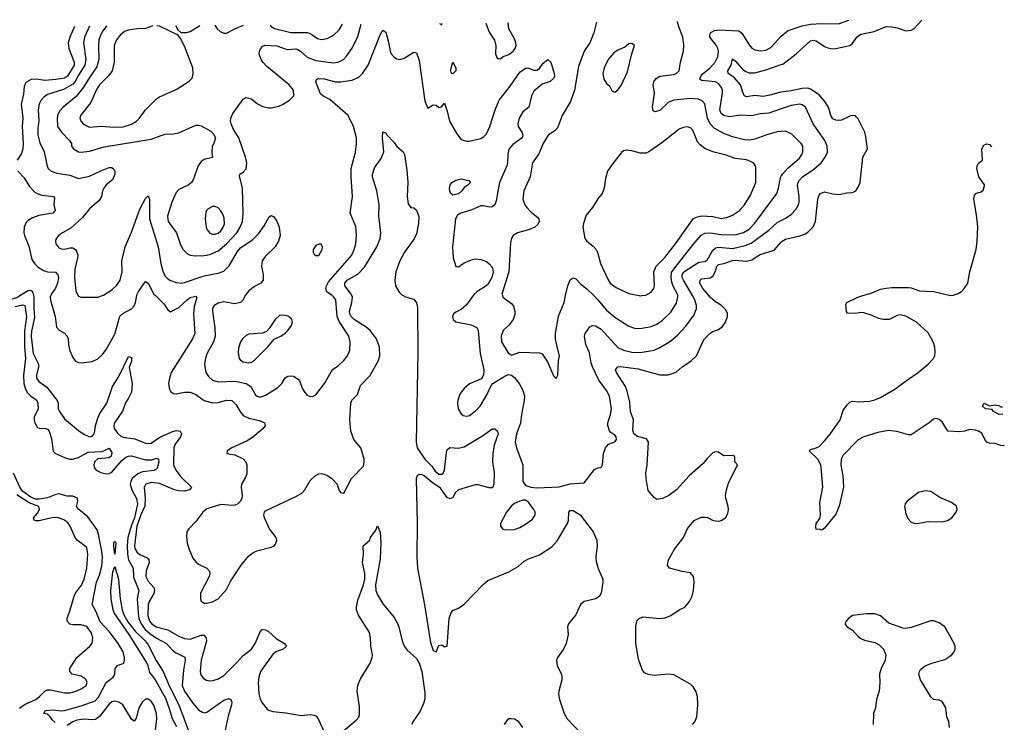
# Model space of a CAD drawing. Header units: inches. Extents: x 1649636 to 1815363, y 506543 to 641975.
# Tile 660 of 660: x 1764550 to 1771596, y 636946 to 641975. Entities that reach past the tile are written whole.
import ezdxf

# ---------------------------------------------------------------- set-up
doc = ezdxf.new("R2010")
doc.units = ezdxf.units.IN
doc.header["$MEASUREMENT"] = 0
for name, color, linetype in [('B7663', 7, 'Continuous'), ('B7664', 7, 'Continuous'), ('B7673', 7, 'Continuous'), ('B7674', 7, 'Continuous')]:
    doc.layers.add(name, color=color, linetype=linetype)

msp = doc.modelspace()

# ---------------------------------------------------------------- linework, layer by layer
at = {"layer": 'B7663', "color": 5}
for points, elevation in [([(1764322.7, 640000), (1764330.8, 639990), (1764354.3, 639974.3), (1764390, 639966.3), (1764430, 639966.3), (1764490, 639974.1), (1764530, 639986.2), (1764552.1, 640000)], 580), ([(1764649.8, 640000), (1764651.9, 639991.9), (1764650.8, 639910), (1764655.9, 639844.1), (1764634.7, 639745.3), (1764632.4, 639707.6), (1764646, 639586), (1764684.8, 639510), (1764684.4, 639490), (1764669.5, 639430), (1764671.7, 639410), (1764686.5, 639386.5), (1764744.1, 639344.1), (1764818.4, 639250), (1764825.2, 639230), (1764826.8, 639190), (1764834.3, 639170), (1764870, 639118.5), (1764970, 639034.6), (1765009.3, 639009.3), (1765050, 638990.3), (1765070, 638993.7), (1765082.2, 639010), (1765088.7, 639030), (1765092.5, 639070), (1765112.8, 639130), (1765124.6, 639155.4), (1765174.1, 639230), (1765213.7, 639350), (1765259, 639421), (1765330, 639565.5), (1765350, 639558), (1765350.2, 639530), (1765334.2, 639485.8), (1765354.4, 639370), (1765350.1, 639310), (1765330, 639265.1), (1765307.7, 639232.3), (1765286.3, 639173.7), (1765228.4, 639090), (1765223.2, 639070), (1765227.3, 639050), (1765250, 639014.6), (1765273.5, 638993.5), (1765290, 638987.3), (1765374.9, 638974.9), (1765450, 638944), (1765470, 638940.5), (1765490, 638943.7), (1765554.1, 638985.9), (1765650, 639031), (1765675.4, 639035.4), (1765698.7, 639030), (1765708.4, 639010), (1765700.4, 638990), (1765662.9, 638937.1), (1765654.1, 638910), (1765650.6, 638790), (1765668.5, 638750), (1765703.2, 638703.2), (1765779.6, 638630), (1765764.9, 638610), (1765730, 638601), (1765690, 638601.7), (1765658.2, 638610), (1765550, 638655), (1765490, 638662.4), (1765453.1, 638650), (1765440.2, 638630), (1765449.2, 638549.2), (1765446.4, 638493.6), (1765416.9, 638430), (1765389.3, 638350), (1765371.2, 638210), (1765375.3, 638190), (1765390, 638161.5), (1765410, 638146), (1765463.3, 638123.4), (1765475.5, 638110), (1765476.6, 638090), (1765455.5, 638030), (1765453.4, 637990), (1765470, 637955.8), (1765511.3, 637911.3), (1765515.8, 637890), (1765511, 637869), (1765476.4, 637810), (1765470, 637789.3), (1765466.8, 637710), (1765479.6, 637670), (1765496.3, 637650), (1765527.3, 637630), (1765610, 637607.5), (1765690, 637561.5), (1765730, 637546), (1765770, 637541.9), (1765850, 637569.4), (1765870.3, 637570), (1765884.7, 637550), (1765886.4, 637526.4), (1765848.2, 637390), (1765840.7, 637310), (1765845.7, 637285.7), (1765862.3, 637262.3), (1765886.8, 637246.8), (1765910, 637242.8), (1765934.7, 637245.3), (1765970, 637256.5), (1766010, 637282.2), (1766110, 637378.5), (1766150, 637423.5), (1766209.3, 637470.7), (1766235.4, 637510), (1766270, 637594), (1766286, 637610), (1766310, 637608.2), (1766330, 637595.8), (1766385.9, 637545.9), (1766444.9, 637510), (1766460.7, 637490), (1766436, 637470), (1766390, 637452.8), (1766365, 637435), (1766274.2, 637310), (1766261.6, 637270), (1766256.2, 637230), (1766261.8, 637150), (1766271.8, 637111.8), (1766285, 637085), (1766320.1, 637040.1), (1766331.8, 637031.8), (1766362.3, 637022.3), (1766454.2, 637014.2), (1766565.2, 636994.8), (1766630, 637002.8), (1766657.7, 636997.7), (1766670.9, 636990.9), (1766686.3, 636970), (1766730, 636877.1)], 580), ([(1764772.4, 640000), (1764769.1, 639990), (1764770, 639967.7), (1764805, 639850), (1764814.3, 639774.3), (1764833.9, 639753.9), (1764870, 639731.6), (1764890.1, 639710.1), (1764897.1, 639690), (1764900.1, 639650), (1764910, 639605.5), (1764930, 639557.1), (1764950, 639531.8), (1764970, 639522), (1764990, 639520.2), (1765070, 639528.6), (1765110, 639548), (1765142.1, 639577.9), (1765170, 639615.6), (1765230, 639723.2), (1765267, 639853), (1765288, 639872), (1765350, 639905.4), (1765370, 639926), (1765380.2, 639950), (1765389.4, 640000)], 620), ([(1764968.7, 640000), (1764970, 639997.3), (1764990, 639988.5), (1765110, 639988), (1765143.3, 640000)], 640), ([(1765521.4, 640000), (1765581.9, 639941.9), (1765610, 639897.6), (1765630, 639884.7), (1765690, 639915.3), (1765750, 639972.7), (1765770, 639986.3), (1765810, 639996.9), (1765817.4, 639990), (1765799.5, 639920.5), (1765793.4, 639870), (1765804.4, 639730), (1765788.1, 639691.9), (1765635.2, 639450), (1765621.2, 639410), (1765615.3, 639370), (1765619.6, 639339.6), (1765630, 639314), (1765650, 639300.3), (1765670, 639298.3), (1765729.8, 639310.2), (1765770, 639309.3), (1765810, 639291.9), (1765870, 639250.2), (1765930, 639232.4), (1765970, 639236.1), (1766030, 639252.8), (1766068.8, 639248.8), (1766099.5, 639219.5), (1766130, 639167.1), (1766150, 639142.6), (1766190, 639122.9), (1766267.1, 639107), (1766303.1, 639090), (1766307.6, 639070), (1766292.3, 639050), (1766215.9, 638984.1), (1766178.7, 638961.3), (1766067.7, 638910), (1766034.8, 638890), (1766032, 638870), (1766090, 638859.6), (1766150, 638832.6), (1766169.2, 638810), (1766176.3, 638790), (1766175.7, 638724.3), (1766164.9, 638695.1), (1766138.4, 638650), (1766134.2, 638630), (1766142.4, 638570), (1766140.3, 638550), (1766130.3, 638530), (1766111.8, 638510), (1766090, 638500.7), (1766070, 638497.8), (1765990, 638506), (1765890, 638474.9), (1765860.6, 638450), (1765810, 638383.5), (1765759.5, 638330), (1765747.4, 638310), (1765743.7, 638276.3), (1765749.3, 638230), (1765760.2, 638190), (1765790, 638120.3), (1765810, 638094), (1765830, 638077.6), (1765889.3, 638049.3), (1765909, 638029), (1765911.7, 638010), (1765906.7, 637990), (1765844.4, 637870), (1765843.1, 637830), (1765850, 637814), (1765870, 637799.5), (1765890, 637798.5), (1765930, 637807.8), (1765971.1, 637830), (1766030, 637895.5), (1766062.2, 637957.8), (1766135, 638070), (1766190, 638137.4), (1766219.8, 638160.2), (1766246.5, 638173.5), (1766350, 638200.3), (1766370.8, 638209.2), (1766379.8, 638220.2), (1766389.6, 638250), (1766385.1, 638270), (1766338, 638330), (1766301.6, 638410), (1766298.4, 638430), (1766302, 638450), (1766310, 638460.7), (1766530, 638563.5), (1766570, 638587.3), (1766591.7, 638610), (1766630, 638678), (1766666.9, 638713.1), (1766690, 638724), (1766710, 638726.7), (1766730, 638722.8), (1766752.6, 638712.6), (1766783, 638690), (1766822, 638650), (1766834.8, 638610), (1766846.8, 638590), (1766870, 638586.8), (1766923.5, 638690), (1767010, 638779.1), (1767016.4, 638810), (1767014.2, 638830), (1766991.7, 638910), (1766942.4, 638970), (1766920.3, 639030), (1766913.2, 639110), (1766920.8, 639230), (1766927.5, 639252.5), (1766966.8, 639293.2), (1766990, 639357.1), (1767054.8, 639425.2), (1767114.7, 639530), (1767126.4, 639570), (1767124.1, 639630), (1767103.7, 639690), (1767058.6, 639750), (1767030, 639773.5), (1766942.9, 639830), (1766921.1, 639850), (1766911.7, 639870), (1766911, 639890), (1766927.8, 639950), (1766931.1, 639990), (1766926.6, 640000)], 620), ([(1766164.9, 640000), (1766148.8, 639970), (1766129.2, 639950.8), (1766090, 639942), (1766010, 639955.4), (1765970, 639946.3), (1765941.6, 639930), (1765930.4, 639910), (1765929, 639890), (1765947.8, 639770), (1765948.6, 639710), (1765937.1, 639670), (1765890, 639582.9), (1765879.3, 639550), (1765873.8, 639510), (1765882, 639450), (1765900.5, 639420.5), (1765930, 639394.7), (1765970, 639384.1), (1766092.9, 639387.1), (1766172, 639372), (1766205.3, 639350), (1766237.6, 639290), (1766250, 639279.5), (1766270, 639273.1), (1766310, 639286.5), (1766398.7, 639341.3), (1766426.9, 639370), (1766450, 639410.5), (1766470, 639423.8), (1766490, 639426.4), (1766510, 639423.1), (1766542.9, 639402.9), (1766552.4, 639390), (1766573.4, 639333.4), (1766590, 639306), (1766608.1, 639288.1), (1766630, 639277.3), (1766650, 639280.7), (1766670, 639290.6), (1766731.3, 639370), (1766789.8, 639470.2), (1766830, 639497), (1766870, 639536.4), (1766895.8, 639570), (1766912.2, 639610), (1766916, 639670), (1766906, 639710), (1766835.6, 639815.6), (1766821, 639850), (1766812.3, 639970), (1766799.2, 639990), (1766785.7, 640000)], 640), ([(1767294.8, 640000), (1767310, 639991.2), (1767370, 639975.2), (1767388.9, 639948.9), (1767396.1, 639916.1), (1767398.5, 639590), (1767388, 638950), (1767393.4, 638910), (1767449, 638829), (1767498.3, 638778.3), (1767523.2, 638743.2), (1767550, 638722.9), (1767570, 638722.8), (1767579.5, 638730), (1767590.2, 638750), (1767603.6, 638876.4), (1767610, 638895.6), (1767628, 638912), (1767690, 638908.5), (1767730, 638918.9), (1767870, 639000.5), (1767930, 639046.3), (1767950, 639046.3), (1767970, 639031), (1767973.3, 639010), (1767945.7, 638930), (1767935.7, 638870), (1767934.4, 638810), (1767945, 638735), (1767944.2, 638650), (1767937.1, 638630), (1767930, 638624.2), (1767910, 638623.5), (1767830, 638646.9), (1767810, 638645.7), (1767689.4, 638610.6), (1767669.4, 638590.6), (1767650, 638554), (1767630, 638545.1), (1767610, 638556), (1767562.1, 638622.1), (1767502.1, 638662.1), (1767444.1, 638710), (1767430, 638718.2), (1767410, 638720.2), (1767395.7, 638710), (1767388, 638692), (1767394.9, 638370), (1767392.5, 638130), (1767396.8, 638050), (1767446.7, 637786.7), (1767490, 637518), (1767510, 637459.1), (1767530, 637451.3), (1767550, 637496), (1767570, 637501), (1767590, 637486.8), (1767610, 637491.3), (1767623.4, 637690), (1767634.8, 637725.2), (1767650, 637745.3), (1767690, 637762.6), (1767730, 637791.8), (1767867, 637933), (1767899.6, 637960.4), (1768050, 638022.6), (1768117.8, 638062.2), (1768160, 638100), (1768190, 638115.6), (1768270, 638144.4), (1768358.1, 638201.9), (1768395.8, 638244.1), (1768470.9, 638369.1), (1768477.2, 638390), (1768480.9, 638450), (1768490, 638462.6), (1768510, 638462.6), (1768559.7, 638430), (1768652.9, 638310), (1768680.8, 638250), (1768682.4, 638210), (1768673.8, 638130), (1768675.9, 638095.9), (1768690, 638046.8), (1768722, 637970), (1768724.2, 637950), (1768710.3, 637869.7), (1768699.1, 637850), (1768674, 637830), (1768590.3, 637809.7), (1768563.8, 637790), (1768530, 637716), (1768477.3, 637650), (1768470.7, 637630), (1768474, 637574), (1768460.3, 637510), (1768442, 637470), (1768398.4, 637410), (1768392, 637390), (1768397.4, 637350), (1768427.4, 637290), (1768430.3, 637270), (1768430.2, 637249.8), (1768408.2, 637170), (1768406.5, 637146.5), (1768413.8, 637110), (1768447.4, 637010), (1768467.6, 636970), (1768564, 636870)], 620), ([(1767796.1, 640000), (1767746.9, 639933.1), (1767710, 639900.5), (1767670, 639882), (1767655.6, 639870), (1767646.3, 639850), (1767653.1, 639830), (1767670, 639813.1), (1767781, 639790), (1767823, 639770), (1767830.2, 639750.2), (1767845.7, 639585.7), (1767871.6, 639470), (1767868.4, 639430), (1767854.9, 639405.1), (1767770, 639367.8), (1767730, 639334.7), (1767710, 639309.6), (1767698.3, 639290), (1767685.3, 639250), (1767682.3, 639230), (1767688.9, 639190), (1767710, 639153.4), (1767723.2, 639143.2), (1767750, 639137), (1767770, 639142), (1767810, 639172.4), (1767844.2, 639210), (1767893, 639290), (1767923.9, 639356.1), (1767936, 639370), (1768030, 639427.6), (1768050, 639434.4), (1768070, 639431.2), (1768090, 639412.9), (1768123.6, 639370), (1768147.8, 639327.8), (1768162.8, 639282.8), (1768161.1, 639250), (1768140.4, 639150), (1768133.9, 639086.1), (1768106, 639010), (1768096.9, 638950), (1768105.3, 638910), (1768151.1, 638790), (1768150.3, 638670.3), (1768166.7, 638646.7), (1768178.8, 638638.8), (1768208.5, 638628.5), (1768250, 638623.6), (1768410, 638632), (1768490, 638652.6), (1768590, 638660.7), (1768664.2, 638755.8), (1768690, 638767.3), (1768711.3, 638768.7), (1768719.5, 638790), (1768727.3, 638870), (1768742, 638910), (1768764.2, 638935.8), (1768810, 638953), (1768821.3, 638970), (1768818.5, 638990), (1768810, 639002.4), (1768780.7, 639020.7), (1768771.4, 639031.4), (1768757.7, 639070), (1768757.7, 639090), (1768778.2, 639150), (1768784.1, 639190), (1768770, 639280.9), (1768750, 639322), (1768694.8, 639394.8), (1768649.2, 639490), (1768638.8, 639518.8), (1768628.6, 639590), (1768602.5, 639650), (1768592.4, 639710), (1768596.2, 639730), (1768630, 639776.2), (1768650, 639786.5), (1768670, 639783.2), (1768710, 639761), (1768829.6, 639629.6), (1768870, 639610.1), (1768930, 639595.5), (1768990, 639592.3), (1769089.9, 639610.1), (1769131.7, 639628.3), (1769206.1, 639673.9), (1769259.9, 639720.1), (1769317.4, 639782.6), (1769376.9, 639863.1), (1769392.7, 639907.3), (1769393.7, 639930), (1769381.9, 639970), (1769364.1, 640000)], 640), ([(1768004.2, 640000), (1768007.9, 639987.9), (1768070, 639944), (1768083.7, 639923.7), (1768093.4, 639890), (1768094.1, 639865.9), (1768081.3, 639830), (1768052.4, 639790), (1768010.2, 639749.8), (1767994.6, 639710), (1767998, 639670), (1768044.6, 639590), (1768070, 639574.6), (1768130, 639594.2), (1768270, 639591.8), (1768290, 639583.7), (1768326.4, 639526.4), (1768370, 639424.9), (1768390, 639406.8), (1768400.7, 639430), (1768405.2, 639534.8), (1768412.7, 639567.3), (1768385.1, 639685.1), (1768385.4, 639730), (1768406.3, 639853.7), (1768445.3, 639950), (1768457.1, 640000)], 660), ([(1768657.8, 640000), (1768687.8, 639970), (1768750, 639894.9), (1768810, 639844.9), (1768910, 639780.9), (1768950, 639766.5), (1768990, 639764.9), (1769070, 639778.6), (1769110, 639794.9), (1769150, 639824.4), (1769210, 639880.7), (1769250, 639946), (1769260.7, 639990), (1769259, 640000)], 660), ([(1769365.4, 636930), (1769381, 636950), (1769394.7, 636985.3), (1769404, 637070), (1769399.7, 637130), (1769389.7, 637169.7), (1769370, 637199.3), (1769350, 637219.5), (1769230, 637285.6), (1769190, 637291.2), (1769090, 637280.3), (1769048.6, 637288.6), (1769021.3, 637301.3), (1769003.7, 637323.7), (1768977.4, 637397.4), (1768958.5, 637510), (1768958.2, 637630), (1768967.2, 637672.8), (1768982, 637690), (1769010, 637700.3), (1769128.9, 637688.9), (1769170, 637694.3), (1769209.8, 637710.2), (1769270, 637750.4), (1769310, 637770.4), (1769343, 637810), (1769361.6, 637850), (1769371.6, 637890), (1769376.9, 637950), (1769372.8, 637990), (1769350, 638015.1), (1769290, 638025.4), (1769200.9, 638050), (1769185.1, 638070), (1769193, 638110), (1769235.7, 638184.3), (1769300.5, 638270), (1769330, 638333.4), (1769377.2, 638390), (1769426.2, 638413.8), (1769450, 638415.5), (1769472.2, 638412.2), (1769512, 638390), (1769550, 638384.9), (1769570, 638390.7), (1769601.2, 638410), (1769618.4, 638441.6), (1769622.7, 638470), (1769620.9, 638490), (1769602.7, 638550), (1769600.9, 638570), (1769607, 638610), (1769621.7, 638658.3), (1769686, 638790), (1769668, 638810), (1769667.3, 638847.3), (1769656.4, 638856.4), (1769590, 638854), (1769550, 638879), (1769530, 638882), (1769510, 638874), (1769470, 638835.3), (1769441.6, 638798.4), (1769341.6, 638710), (1769250.2, 638609.8), (1769194.9, 638570), (1769150, 638548.3), (1769110, 638542), (1769091.7, 638551.7), (1769046.4, 638606.4), (1769032.2, 638692.3), (1769031, 638730), (1769040.6, 638790), (1769049.7, 638950), (1769034.5, 638974.5), (1768970, 638991.1), (1768945.8, 639010), (1768937.3, 639037.3), (1768941.7, 639110), (1768919.9, 639170), (1768917.1, 639237.1), (1768896.8, 639316.8), (1768884.8, 639350), (1768821, 639450), (1768814, 639470), (1768829.5, 639490), (1768850, 639492.6), (1768974.9, 639474.9), (1769130, 639434.2), (1769190, 639433.2), (1769248.1, 639451.9), (1769289.9, 639490.1), (1769353.5, 639530), (1769393.6, 639570), (1769437.8, 639670), (1769450.8, 639690), (1769490, 639731.2), (1769510, 639744.5), (1769550, 639758.8), (1769580.3, 639779.7), (1769601.5, 639810), (1769614.6, 639850), (1769614.8, 639874.8), (1769600.6, 639900.6), (1769571.8, 639930), (1769530, 639956.5), (1769490, 639989.3), (1769480.8, 640000)], 620), ([(1768983.4, 640000), (1768990, 639998.6), (1769001.1, 640000)], 680), ([(1764518.8, 639921.2), (1764570, 639934.2), (1764588.2, 639930), (1764598.7, 639850), (1764584.6, 639744.6), (1764584.1, 639630), (1764591.8, 639550), (1764578.1, 639430), (1764581.1, 639370), (1764592.5, 639330), (1764605.2, 639305.2), (1764630, 639281.1), (1764670, 639254), (1764680.6, 639230), (1764681.5, 639190), (1764652.8, 639130), (1764652.8, 639110), (1764658.9, 639090), (1764677.1, 639057.1), (1764690, 639050.5), (1764736, 639050), (1764750, 639043.8), (1764762.4, 639030), (1764778.2, 638978.2), (1764790, 638887.7), (1764807.7, 638870), (1764870, 638841.5), (1764909.3, 638829.3), (1764929.3, 638829.3), (1764970, 638842.1), (1765039.7, 638880.3), (1765135.6, 638884.4), (1765152, 638888), (1765190, 638908.4), (1765210, 638876.3), (1765204.7, 638850), (1765190, 638838), (1765110, 638831.6), (1765087.4, 638812.6), (1765081.5, 638790), (1765084.2, 638770), (1765098.2, 638750), (1765130, 638734.2), (1765170, 638723.9), (1765190, 638725.8), (1765210, 638736.4), (1765281, 638819), (1765310, 638843.3), (1765330, 638852), (1765350, 638853.9), (1765450, 638823.9), (1765495.7, 638824.3), (1765530, 638837.2), (1765544.4, 638830), (1765546, 638810), (1765533.9, 638766.1), (1765525.4, 638754.6), (1765511.7, 638748.2), (1765430, 638737.7), (1765396.3, 638723.7), (1765355.1, 638690), (1765345.1, 638670), (1765341.9, 638650), (1765353.8, 638610), (1765386.8, 638546.8), (1765392.8, 638510), (1765372.1, 638410), (1765347.7, 638350), (1765325.3, 638270), (1765319.1, 638210), (1765321.2, 638150), (1765328.1, 638108.1), (1765363.4, 638050), (1765365.7, 637985.7), (1765401.8, 637890), (1765391.9, 637830), (1765397.1, 637730), (1765404, 637690), (1765420.1, 637650), (1765448.6, 637610), (1765481.5, 637581.5), (1765530, 637547.8), (1765600.2, 637510), (1765643.3, 637463.3), (1765665.8, 637445.8), (1765731.4, 637411.4), (1765734.8, 637390), (1765721.6, 637318.4), (1765713, 637210), (1765730, 637168.3), (1765790, 637083.2), (1765830, 637035.5), (1765857.7, 637017.7), (1765870, 637014.2), (1765890, 637018.4), (1766010, 637104.5), (1766050, 637117.6), (1766062, 637110), (1766068.8, 637090), (1766066.9, 637070), (1766042, 636990), (1766021.5, 636890)], 560), ([(1764804.2, 636944.2), (1764782.7, 636962.7), (1764770, 636983.7), (1764750, 637003.7), (1764722, 637010), (1764735.3, 637030), (1764790, 637036.5), (1764850, 637028), (1764870, 637030.2), (1764990, 637063.3), (1765090, 637100.9), (1765113.8, 637126.2), (1765169.6, 637230.4), (1765219.1, 637270), (1765231.4, 637288.6), (1765234, 637330), (1765239.8, 637340.2), (1765250, 637351.6), (1765296.2, 637370), (1765301.5, 637390), (1765299.8, 637410), (1765290, 637451.1), (1765255.6, 637510), (1765192.9, 637592.9), (1765125.5, 637665.5), (1765096.7, 637736.8), (1765068.5, 637790), (1765100.7, 637950), (1765120.5, 637999.5), (1765137.2, 638062.8), (1765141.9, 638130), (1765138.9, 638170), (1765115.3, 638290), (1765104.6, 638324.6), (1765037.3, 638417.3), (1764974.3, 638470), (1764956.9, 638490), (1764966, 638530), (1764964.2, 638550), (1764930, 638563.9), (1764890, 638565.8), (1764830, 638580.6), (1764810, 638577.6), (1764750, 638553.3), (1764690, 638542.7), (1764663.8, 638543.8), (1764630, 638556.8), (1764570, 638600.2), (1764550.5, 638630), (1764506.8, 638730)], 560), ([(1764550, 637047.5), (1764590, 637076.6), (1764665.1, 637110), (1764691.6, 637130), (1764730, 637169.1), (1764750, 637179), (1764770, 637179.6), (1764870, 637156.6), (1764910, 637157.5), (1764955.6, 637170), (1764990, 637185.2), (1765026, 637210), (1765032.6, 637230), (1765025.6, 637250), (1765018, 637258), (1764990, 637275.1), (1764926, 637290), (1764908.4, 637308.5), (1764908.5, 637330), (1764959.3, 637410), (1765052.6, 637490), (1765067.9, 637512.1), (1765074.2, 637550), (1765061.6, 637590), (1765030, 637631.9), (1764990, 637644.8), (1764930, 637644.8), (1764910, 637649), (1764889.8, 637670), (1764889.8, 637690), (1764912.2, 637750), (1764940.3, 637850), (1764949.8, 637870), (1764992.3, 637927.7), (1765011.1, 637970), (1765029.8, 638050), (1765037.1, 638150), (1765030, 638196.2), (1764961.5, 638250), (1764947.9, 638270), (1764910, 638354.8), (1764894.7, 638374.7), (1764870, 638393.7), (1764830, 638410.5), (1764790, 638412.9), (1764690, 638389), (1764668.8, 638388.8), (1764654, 638394), (1764648.2, 638410), (1764677.5, 638442.6), (1764693.3, 638470), (1764688.3, 638490), (1764617.7, 638517.7), (1764530, 638575.4)], 580), ([(1766850, 636871.7), (1766957.6, 636962.4), (1766976.3, 636983.7), (1766981, 636999), (1766982, 637058), (1766965.5, 637170), (1766970.9, 637210), (1766986.6, 637253.4), (1767057.4, 637370), (1767073.7, 637410), (1767075.2, 637430), (1767063.2, 637490), (1767060.6, 637550), (1767052.9, 637590), (1766974.1, 637714.1), (1766960.4, 637750), (1766959.5, 637770), (1766970, 637820.3), (1767011, 637930), (1767020.2, 637970), (1767019.5, 638010), (1767002.4, 638090), (1767009.8, 638150), (1767008.2, 638210), (1767056, 638250), (1767061.2, 638270), (1767098.7, 638321.3), (1767110, 638352), (1767130, 638304.7), (1767134.8, 638230), (1767130, 638115.3), (1767097, 637930), (1767099.4, 637890), (1767113.9, 637853.9), (1767152, 637792), (1767230, 637697.3), (1767250, 637663.6), (1767263.7, 637630), (1767288.1, 637528.1), (1767302.5, 637490), (1767322.6, 637462.6), (1767390, 637402.8), (1767410, 637368.9), (1767428.4, 637310), (1767450, 637157.3), (1767449.2, 637110.8), (1767440.1, 637079.9), (1767414.9, 637025.1), (1767364.2, 636950), (1767357.4, 636930)], 580), ([(1765674.3, 636914.3), (1765644.4, 636970), (1765623.5, 637043.5), (1765595.9, 637115.9), (1765517.7, 637257.7), (1765482, 637302), (1765470.5, 637350), (1765457.1, 637377.1), (1765333.4, 637573.4), (1765226.5, 637730), (1765219.2, 637750), (1765205.8, 637830), (1765201.5, 637890), (1765217.4, 638022.6), (1765230, 638061), (1765258, 637970), (1765270.1, 637829.9), (1765284.3, 637750), (1765296.2, 637716.2), (1765324.6, 637664.6), (1765377.3, 637597.3), (1765447.3, 637530), (1765470, 637499.7), (1765527.7, 637387.7), (1765576.9, 637310), (1765622.7, 637202.7), (1765690, 637070.2), (1765766.3, 636866.3)], 540), ([(1765523.1, 636890), (1765532.6, 636970), (1765530.3, 637010), (1765510, 637068.6), (1765490, 637097.1), (1765470, 637111.6), (1765450, 637111.7), (1765430, 637093.3), (1765402.7, 637050), (1765383.7, 636976.3), (1765370, 636954), (1765350, 636968.4), (1765288, 637070), (1765258.9, 637090), (1765230, 637096.4), (1765210, 637092.2), (1765190, 637077), (1765123.4, 636990), (1765092.8, 636967.2), (1765070, 636963), (1765010.9, 636969.1), (1764959.3, 636960.7), (1764930.2, 636949.8), (1764890, 636923.5)], 560), ([(1768149.5, 636910), (1768120.9, 636950), (1768090, 636969.6), (1768068.3, 636971.7), (1768051.3, 636970), (1768038.5, 636961.5), (1768017.3, 636930)], 620)]:
    msp.add_lwpolyline(points, dxfattribs=dict(at, elevation=elevation))
for points, elevation in [([(1766430, 639860.9), (1766410, 639857), (1766378, 639830), (1766336.4, 639763.6), (1766316.7, 639743.3), (1766288.6, 639731.4), (1766190, 639724), (1766170, 639714.3), (1766144.9, 639690), (1766130, 639669.2), (1766116.9, 639623.1), (1766113.8, 639590), (1766121.5, 639550), (1766130, 639537.6), (1766150, 639526.2), (1766190, 639520.2), (1766210, 639523.9), (1766230, 639537.4), (1766323.7, 639630), (1766372, 639688), (1766419, 639710), (1766450, 639730.7), (1766470, 639750.7), (1766494.2, 639785.9), (1766502.9, 639810), (1766498, 639830), (1766490, 639839.3), (1766470, 639852.3), (1766450, 639858)], 660), ([(1768170, 638536), (1768150, 638536), (1768130, 638529.4), (1768090, 638511.3), (1768070, 638494.3), (1768032.9, 638450), (1767990.7, 638370), (1767990.8, 638350), (1768008.1, 638328.1), (1768030, 638323.8), (1768090, 638324.9), (1768130, 638339.5), (1768170, 638363.1), (1768218.8, 638401.2), (1768239.5, 638430), (1768239.5, 638450), (1768229.5, 638470), (1768190, 638522.7)], 640), ([(1765230, 638148.7), (1765223.6, 638203.6), (1765225.1, 638230), (1765230, 638239.1), (1765236.4, 638236.4), (1765238, 638230)], 540)]:
    msp.add_lwpolyline(points, close=True, dxfattribs=dict(at, elevation=elevation))
at = {"layer": 'B7664', "color": 5}
for points, elevation in [([(1764943.7, 641927.1), (1764908.1, 641850), (1764897.6, 641810), (1764901.4, 641770), (1764939.2, 641670), (1764939.2, 641650), (1764891.4, 641570), (1764870, 641557.5), (1764810, 641546.3), (1764730, 641540.6), (1764670, 641549.9), (1764632, 641548), (1764595.1, 641524.9), (1764582.3, 641497.7), (1764577.3, 641442.7), (1764560.8, 641370), (1764572.5, 641270), (1764568.1, 641210), (1764575.5, 641090), (1764573.7, 641050), (1764562.9, 641017.1), (1764531.9, 640970)], 620), ([(1765049, 641928), (1765014.8, 641850), (1765007.8, 641810), (1765024.7, 641690), (1765016.6, 641650), (1764970, 641579.1), (1764947.3, 641532.7), (1764930, 641513.5), (1764864, 641476), (1764750, 641439.3), (1764721, 641419), (1764702.8, 641397.2), (1764688.8, 641370), (1764681.7, 641330), (1764687.9, 641252.1), (1764680.4, 641199.6), (1764681, 641150), (1764693.5, 641093.5), (1764725.2, 641030), (1764746.9, 640926.9), (1764754.6, 640910), (1764775.5, 640890), (1764816.3, 640876.3), (1764910, 640861.4), (1764970, 640839.4), (1765050, 640855.8), (1765130, 640894.2), (1765190, 640916.5), (1765210, 640916.4), (1765224.4, 640904.4), (1765230.3, 640890.3), (1765230.3, 640870), (1765214.4, 640830), (1765170, 640792.8), (1765151.8, 640770), (1765143.6, 640750), (1765136.5, 640710), (1765119.8, 640680.2), (1765050, 640621.5), (1765000.9, 640559), (1764916.5, 640483.5), (1764855.5, 640450), (1764828.8, 640430), (1764810, 640404), (1764805.7, 640390), (1764808.7, 640370), (1764830, 640343.1), (1764850, 640335.3), (1764870, 640333.7), (1764910, 640342), (1764930, 640341.3), (1764950, 640330.5), (1764957.8, 640317.8), (1764965.3, 640290), (1764964.7, 640270), (1764945, 640190), (1764942.3, 640130), (1764953.1, 640033.1), (1764968.7, 640000)], 640), ([(1765173.7, 641929), (1765170, 641926.1), (1765144.8, 641895.2), (1765130.5, 641869.5), (1765117, 641830), (1765113.3, 641790), (1765116.1, 641690), (1765103.3, 641636.7), (1765050, 641561.2), (1765008.1, 641491.9), (1764955.5, 641424.5), (1764862.2, 641350), (1764837.1, 641322.9), (1764823.8, 641296.2), (1764819, 641270), (1764821.6, 641210), (1764849.3, 641169.3), (1764907.9, 641110), (1764920.3, 641090), (1764922, 641070), (1764935.8, 641050), (1764970, 641030.3), (1764990, 641027.2), (1765050, 641033.8), (1765154.7, 641065.3), (1765490, 641119), (1765590, 641156.5), (1765650, 641157.6), (1765690, 641164.2), (1765810, 641219.5), (1765830, 641221.3), (1765850, 641216.4), (1765917.5, 641177.5), (1765936.7, 641156.7), (1765952.4, 641130), (1765940.4, 641090), (1765928.2, 641070), (1765925.5, 641025.5), (1765930.4, 640989.6), (1765870, 640975.1), (1765850, 640960.5), (1765827.4, 640930), (1765791.6, 640830), (1765778.7, 640810), (1765754.9, 640790), (1765690, 640758.7), (1765670, 640737.4), (1765639.2, 640670), (1765609.2, 640570), (1765612.8, 640530), (1765672, 640450), (1765697.8, 640370), (1765714.8, 640334.8), (1765750, 640298.3), (1765770, 640289.2), (1765805.2, 640285.2), (1765870, 640287), (1765910, 640294.2), (1765970, 640320.6), (1766030, 640370.9), (1766103.9, 640450), (1766129, 640490), (1766144.8, 640530), (1766148.4, 640590), (1766143.9, 640770), (1766122.7, 640857.3), (1766126, 640870), (1766150, 640883.1), (1766170, 640908), (1766175.8, 640950), (1766166.9, 640990), (1766118.7, 641130), (1766080.9, 641190), (1766063.7, 641230), (1766059.5, 641250), (1766062, 641270), (1766076.6, 641303.4), (1766150, 641406), (1766170, 641418.8), (1766210, 641407.7), (1766252.8, 641372.8), (1766290, 641354), (1766330, 641343.1), (1766350, 641343.1), (1766404, 641356), (1766431.2, 641368.8), (1766481.5, 641398.5), (1766512, 641430), (1766509.2, 641470), (1766478.4, 641510), (1766319.5, 641639.5), (1766290.6, 641670), (1766277.9, 641690), (1766264.4, 641730), (1766265.7, 641750), (1766273.8, 641766.2), (1766290, 641784.9), (1766307.9, 641792), (1766390, 641788.7), (1766450, 641765.7), (1766470, 641762.3), (1766525.7, 641765.7), (1766541.6, 641761.6), (1766560.7, 641750), (1766607.6, 641707.6), (1766670, 641682.8), (1766792.5, 641667.5), (1766830, 641672.2), (1766866.3, 641690), (1766890, 641713.1), (1766930, 641771.7), (1766970, 641854), (1766992.7, 641943.4)], 660), ([(1765503, 641931.6), (1765450, 641911.6), (1765390, 641910.6), (1765330, 641900.8), (1765299.6, 641890), (1765270, 641864.5), (1765243.5, 641830), (1765226.9, 641790), (1765226.5, 641670), (1765211.6, 641608.4), (1765186.9, 641573.1), (1765121.2, 641510), (1765097, 641470), (1765058.6, 641381.4), (1764986, 641290), (1764981.7, 641270), (1764990, 641246), (1765007, 641227), (1765050, 641206.5), (1765130, 641213.4), (1765225.9, 641205.9), (1765290, 641208.2), (1765350, 641227.2), (1765385.7, 641250), (1765407.2, 641270), (1765451.3, 641330), (1765530, 641408.7), (1765550, 641423.1), (1765670, 641474.3), (1765764.2, 641535.8), (1765784.4, 641555.6), (1765791.3, 641588.7), (1765788.2, 641630), (1765730, 641786), (1765701.2, 641841.2), (1765683.7, 641863.7), (1765550, 641929.7), (1765531.6, 641931.8)], 680), ([(1765664.1, 641932.9), (1765682, 641902), (1765704, 641884), (1765743, 641883), (1765770, 641890.4), (1765840.1, 641934.2)], 680), ([(1765945.8, 641935.1), (1765962.8, 641910), (1765983.7, 641890), (1766010, 641877.7), (1766030, 641879), (1766089.7, 641910), (1766151.8, 641936.7)], 680), ([(1766342.1, 641938.2), (1766348.5, 641928.5), (1766372.8, 641912.8), (1766490, 641883.3), (1766610, 641882.6), (1766633.7, 641873.6), (1766680.8, 641840.7), (1766710, 641833.4), (1766750, 641839.4), (1766796.7, 641863.3), (1766836.5, 641903.5), (1766859.4, 641942.3)], 680), ([(1767554.8, 641947.8), (1767570, 641939.1), (1767572.9, 641948)], 660), ([(1767886, 641950.5), (1767886.4, 641950), (1767910, 641886), (1767948.2, 641828.2), (1767958, 641790), (1767954.8, 641730), (1767965.2, 641705.2), (1767970, 641698), (1767976.9, 641696.9), (1767990, 641696), (1768009.5, 641710.5), (1768050, 641726.7), (1768080.5, 641750), (1768096.4, 641770), (1768102.6, 641790), (1768101.3, 641810), (1768090, 641839), (1768049.4, 641909.4), (1768046, 641950), (1768046.9, 641951.7)], 660), ([(1768677, 641956.7), (1768659, 641881), (1768631, 641809), (1768590.3, 641750), (1768550, 641639.3), (1768521.5, 641470), (1768490.6, 641389.4), (1768432.4, 641290), (1768398.6, 641201.4), (1768379.4, 641180.6), (1768335.3, 641150), (1768319, 641130), (1768296.1, 641090), (1768264.2, 641015.8), (1768219.5, 640950), (1768202, 640850), (1768156.9, 640750), (1768151.8, 640690), (1768165.7, 640650), (1768179.5, 640630), (1768210, 640596.5), (1768258.9, 640558.9), (1768265.7, 640550), (1768267.6, 640530), (1768259, 640510), (1768237.6, 640490), (1768190, 640470.8), (1768111.3, 640448.7), (1768082, 640430), (1768068.9, 640411.1), (1768061.5, 640378.5), (1768050.2, 640170), (1768001.1, 640010), (1768004.2, 640000)], 660), ([(1770000, 641174.7), (1769970, 641171.8), (1769890, 641148.9), (1769810, 641119), (1769770, 641112.2), (1769736.1, 641116.1), (1769650, 641137.3), (1769590, 641160.6), (1769519, 641199), (1769490, 641228.9), (1769472, 641270), (1769453, 641373), (1769435, 641395), (1769407.3, 641407.3), (1769350, 641411.4), (1769230, 641399.3), (1769190, 641382), (1769130, 641324.4), (1769095.9, 641315.9), (1769082.7, 641322.7), (1769078, 641350), (1769093.2, 641450), (1769082.8, 641510), (1769088.7, 641530), (1769105.7, 641554.3), (1769130, 641570.2), (1769230, 641582.8), (1769246.6, 641590), (1769269.6, 641610), (1769279.1, 641670), (1769299.2, 641750), (1769303.6, 641796.4), (1769294.3, 641850), (1769264.8, 641930), (1769256.2, 641961.3)], 660), ([(1766785.7, 640000), (1766748.1, 640028.1), (1766741.4, 640050), (1766744.9, 640070), (1766760.2, 640099.8), (1766927.7, 640290), (1766944.8, 640330), (1766955, 640370), (1766960.3, 640430), (1766954.6, 640494.6), (1766915.4, 640590), (1766931.7, 640710), (1766921.5, 640850), (1766921.6, 640910), (1766952.5, 641027.5), (1766960.6, 641090), (1766959.8, 641130), (1766939.3, 641210), (1766899.9, 641290), (1766770, 641404.5), (1766719.7, 641430), (1766703.5, 641443.5), (1766669.8, 641530), (1766673.8, 641546.2), (1766686.6, 641553.4), (1766730, 641553), (1766810, 641530.9), (1766849.4, 641529.4), (1766930, 641542), (1766976.3, 641563.7), (1767003.1, 641590), (1767043.5, 641650), (1767130, 641867.7), (1767150, 641900.7), (1767170, 641885.5), (1767190, 641813.4), (1767200.4, 641750), (1767209.6, 641729.6), (1767230, 641706.7), (1767250, 641693.8), (1767270, 641690.2), (1767300.5, 641699.5), (1767370, 641742.4), (1767390, 641739.1), (1767410, 641684), (1767450, 641391), (1767470, 641342.8), (1767510, 641366.8), (1767530, 641362.8), (1767550, 641346.8), (1767569.3, 641350.7), (1767590, 641377.3), (1767610, 641321), (1767625.2, 641250), (1767678, 641158), (1767710, 641118), (1767746.7, 641106.7), (1767766.8, 641106.8), (1767850, 641123.9), (1767870, 641136.9), (1767890, 641158), (1767915.6, 641210), (1767953, 641330), (1767980.8, 641399.3), (1768060.9, 641499.1), (1768130, 641599.5), (1768170, 641628), (1768186, 641630), (1768230, 641613), (1768250, 641613), (1768270, 641624.9), (1768296.4, 641663.6), (1768330, 641691), (1768350, 641671), (1768374.3, 641590), (1768377.4, 641570), (1768370, 641555.1), (1768346.3, 641533.7), (1768290, 641513.3), (1768230, 641463.5), (1768213.1, 641430), (1768192.9, 641350), (1768150, 641316.1), (1768124.2, 641270), (1768115.2, 641230), (1768118, 641210), (1768144.5, 641170), (1768151.6, 641148.4), (1768145.5, 641130), (1768078.1, 641081.9), (1768051.6, 641048.4), (1768042.9, 641010), (1768041, 640950), (1768036.2, 640930), (1767982.7, 640810), (1767960.3, 640679.7), (1767950.1, 640649.9), (1767930, 640635.6), (1767910, 640634), (1767870, 640643.1), (1767850, 640643.1), (1767786.5, 640613.5), (1767706, 640590), (1767683.6, 640576.4), (1767668.8, 640550), (1767646.2, 640350), (1767651.1, 640271.1), (1767670, 640209), (1767690, 640206.2), (1767730, 640234.3), (1767790, 640258.3), (1767810, 640262.3), (1767850, 640259.6), (1767890, 640244.4), (1767910, 640228.1), (1767930, 640202.8), (1767939.1, 640170), (1767929.6, 640130), (1767899.8, 640080.2), (1767878.1, 640061.9), (1767823.8, 640030), (1767803.5, 640010), (1767796.1, 640000)], 640), ([(1770000, 641337.5), (1769910, 641306.6), (1769850, 641300.6), (1769790, 641285.8), (1769710, 641292.6), (1769630, 641280.5), (1769590, 641289.9), (1769570, 641303.2), (1769559.9, 641330), (1769579.6, 641450), (1769579.5, 641470), (1769572.5, 641490), (1769550, 641519.2), (1769530, 641530.9), (1769430, 641539.7), (1769416.9, 641550), (1769423.8, 641570), (1769441.4, 641590), (1769490, 641630.2), (1769527.6, 641670), (1769546.2, 641710), (1769549.9, 641750), (1769545.5, 641770), (1769533.2, 641793.2), (1769489.1, 641850), (1769487.7, 641870), (1769496.5, 641883.5), (1769522.3, 641897.7), (1769550, 641901.9), (1769695.5, 641895.5), (1769718.4, 641878.4), (1769770, 641795.3), (1769790, 641771.6), (1769810, 641758.5), (1769850, 641751.3), (1769890, 641758), (1769924.9, 641775.1), (1770000, 641856.5)], 640), ([(1770000, 641456.5), (1769985.2, 641454.8), (1769930, 641436.5), (1769870, 641424.6), (1769810, 641432.9), (1769750, 641423.9), (1769737, 641430), (1769726.8, 641446.8), (1769707.3, 641510), (1769662.2, 641562.2), (1769620.5, 641590), (1769616.4, 641610), (1769641.1, 641650), (1769650, 641694.8), (1769670, 641681.1), (1769721.8, 641621.8), (1769745.3, 641605.3), (1769770, 641595.9), (1769810, 641595.8), (1769890, 641615.3), (1770000, 641654.4)], 620), ([(1769001.1, 640000), (1769030, 640003.6), (1769070, 640024.9), (1769087.6, 640050), (1769092.4, 640070), (1769088.4, 640170), (1769105, 640210), (1769166.5, 640273.5), (1769242.5, 640370), (1769370, 640549.3), (1769390, 640561.6), (1769430, 640572.3), (1769510, 640565.5), (1769570, 640553), (1769610, 640559.3), (1769650, 640575.2), (1769700.4, 640610), (1769735.8, 640650), (1769780.2, 640719.8), (1769818.3, 640810), (1769817.6, 640917.6), (1769815.4, 640930), (1769800.5, 640950), (1769751.5, 640971.5), (1769670, 640981.5), (1769606.5, 641006.5), (1769510.5, 641030.5), (1769453.6, 641053.6), (1769418.6, 641078.6), (1769400.4, 641100.4), (1769372.7, 641172.7), (1769361.3, 641190), (1769350, 641200.5), (1769330, 641208.2), (1769296.7, 641203.3), (1769270, 641191.3), (1769146.4, 641093.6), (1769052, 641030), (1769030, 641020.8), (1768990, 641019.3), (1768930, 641035.4), (1768890, 641040.7), (1768870, 641036), (1768856.1, 641023.9), (1768793.5, 640946.5), (1768756.3, 640890), (1768742, 640838), (1768733.4, 640770), (1768719.1, 640730), (1768687.2, 640692.8), (1768648, 640630), (1768604.2, 640575.8), (1768584.2, 640515.8), (1768580.2, 640490), (1768594.3, 640410), (1768608.9, 640390), (1768654.1, 640354.1), (1768674.9, 640330), (1768685.8, 640310), (1768706.9, 640230), (1768757.9, 640117.9), (1768775.5, 640090), (1768818, 640058), (1768910, 640015.2), (1768983.4, 640000)], 680), ([(1766926.6, 640000), (1766918.4, 640018.4), (1766878.1, 640070), (1766877.3, 640090), (1766892.7, 640110), (1766970, 640154.6), (1767017.3, 640202.7), (1767104.9, 640350), (1767129.8, 640410), (1767133.7, 640450), (1767120.2, 640570), (1767122.9, 640650), (1767105.6, 640750), (1767074.5, 640850), (1767075, 640870), (1767090, 640914.9), (1767137.5, 640982.5), (1767156, 641030), (1767145.6, 641130), (1767150, 641172), (1767170, 641164.7), (1767174.2, 641154.2), (1767230, 641095.5), (1767248, 641068), (1767293.4, 641030), (1767303, 641010), (1767319.4, 640899.4), (1767327.1, 640810), (1767322.2, 640710), (1767330, 640656), (1767350, 640630.4), (1767370, 640627.9), (1767390, 640611.4), (1767406.1, 640566.1), (1767404.3, 640515.7), (1767390, 640441.7), (1767373.8, 640406.2), (1767303.9, 640310), (1767270.6, 640250), (1767242.9, 640170), (1767235.1, 640110), (1767240.5, 640070), (1767264.6, 640024.6), (1767285.4, 640005.4), (1767294.8, 640000)], 620), ([(1764537.4, 640890), (1764582.7, 640842.7), (1764620.4, 640780.4), (1764659.7, 640739.7), (1764674.4, 640730), (1764710, 640718.2), (1764792, 640710), (1764799.5, 640699.5), (1764793.6, 640650), (1764804.4, 640610), (1764786.8, 640590), (1764687.1, 640572.9), (1764643.2, 640556.8), (1764610, 640537.6), (1764597.3, 640522.7), (1764583.1, 640490), (1764580.3, 640450), (1764584, 640430), (1764614.6, 640354.6), (1764638.1, 640258.1), (1764655.2, 640230), (1764683.7, 640203.7), (1764720.2, 640180.2), (1764750, 640171.3), (1764807.1, 640167.1), (1764823.8, 640150), (1764827.1, 640127.1), (1764821.9, 640090), (1764805.5, 640054.5), (1764775.7, 640010), (1764772.4, 640000)], 620), ([(1769259, 640000), (1769257.3, 640010), (1769226.9, 640066.9), (1769216.5, 640096.5), (1769211.1, 640130), (1769215.3, 640164.7), (1769230.4, 640190), (1769370, 640366.4), (1769427.7, 640432.3), (1769452.7, 640447.3), (1769490, 640450.6), (1769570, 640437.1), (1769670, 640435.6), (1769730, 640452), (1769770, 640476.8), (1769810, 640518.2), (1769967, 640730), (1769980.6, 640770), (1769994.7, 640845.3), (1770000, 640855.2)], 660), ([(1765143.3, 640000), (1765150, 640002.4), (1765210, 640041.1), (1765246.1, 640073.9), (1765269.8, 640110), (1765283.8, 640170), (1765280.8, 640250), (1765304.1, 640350), (1765350, 640453.7), (1765410, 640619.5), (1765450, 640695.5), (1765470, 640713.4), (1765478.7, 640690), (1765479.8, 640550), (1765540.4, 640350), (1765560.1, 640230), (1765575, 640175), (1765590, 640142.6), (1765610, 640120.3), (1765630, 640108), (1765670, 640094.4), (1765710, 640090.2), (1765730, 640094.2), (1765870, 640142), (1765970, 640161.5), (1766010, 640175.8), (1766050, 640214.2), (1766110, 640315.6), (1766130, 640341.6), (1766217.8, 640402.2), (1766258.8, 640441.2), (1766300.5, 640499.5), (1766336.4, 640563.6), (1766350, 640574), (1766370, 640564.4), (1766390, 640532.4), (1766406.2, 640490), (1766413.8, 640430), (1766401.5, 640390), (1766378.2, 640350), (1766310, 640282.6), (1766286.2, 640250), (1766281.2, 640210), (1766292, 640148), (1766292.2, 640110), (1766275.5, 640090), (1766230, 640066), (1766190, 640034), (1766170.3, 640010), (1766164.9, 640000)], 640), ([(1769364.1, 640000), (1769299.1, 640110), (1769291.5, 640130), (1769291.5, 640150), (1769302.9, 640170), (1769410, 640238.4), (1769450, 640243.5), (1769470, 640253), (1769510, 640325.8), (1769530, 640342.8), (1769553.7, 640346.3), (1769650, 640337.3), (1769741.7, 640358.3), (1769784.4, 640375.6), (1769910, 640468.6), (1769970, 640523), (1770000, 640538.2)], 640), ([(1769480.8, 640000), (1769437.9, 640050), (1769417, 640090), (1769418.4, 640110), (1769430, 640120.2), (1769490, 640127.3), (1769510, 640139.5), (1769528, 640170), (1769539.2, 640210), (1769550, 640223.5), (1769590, 640230.7), (1769650, 640252.7), (1769670, 640254.6), (1769750, 640247.3), (1769790, 640257.2), (1769850, 640293.4), (1769950, 640324.4), (1770000, 640383)], 620), ([(1765389.4, 640000), (1765391.2, 640010), (1765399.5, 640030), (1765450, 640100.5), (1765470, 640088.4), (1765511, 640010), (1765521.4, 640000)], 620), ([(1768457.1, 640000), (1768473.6, 640070), (1768490, 640112), (1768510, 640128.5), (1768530, 640119.5), (1768563.3, 640083.4), (1768608.9, 640048.9), (1768657.8, 640000)], 660), ([(1764552.1, 640000), (1764610, 640036.2), (1764630, 640039.6), (1764642, 640030), (1764649.8, 640000)], 580)]:
    msp.add_lwpolyline(points, dxfattribs=dict(at, elevation=elevation))
for points, elevation in [([(1768930, 641805.2), (1768910, 641802), (1768880.6, 641779.4), (1768830, 641756.1), (1768802.5, 641737.5), (1768761.6, 641690), (1768731.9, 641630), (1768723.5, 641590), (1768730.2, 641550.2), (1768750, 641518), (1768770, 641500.7), (1768790, 641462.8), (1768810, 641457.1), (1768830, 641472.4), (1768855, 641504.9), (1768899, 641601), (1768929.6, 641730.4), (1768949, 641790)], 680), ([(1767650, 641586.6), (1767643.7, 641590), (1767634, 641610), (1767650, 641672), (1767671.7, 641630), (1767671.2, 641608.8)], 640), ([(1767650, 640720.3), (1767634.1, 640734.1), (1767628, 640748), (1767626.7, 640770), (1767630.7, 640790), (1767643.1, 640810), (1767670, 640827.1), (1767710, 640836.5), (1767764.5, 640824.5), (1767776, 640810), (1767757.3, 640790), (1767730, 640773.6), (1767713.4, 640750), (1767690, 640729.8)], 620), ([(1765930, 640638.4), (1765899, 640621), (1765887.3, 640610), (1765882.4, 640597.6), (1765877.4, 640550), (1765883.6, 640490), (1765891.3, 640470), (1765910, 640447.2), (1765930, 640439), (1765950, 640439.5), (1765970, 640447.3), (1765990, 640463.9), (1766007.5, 640490), (1766015, 640515), (1766013.6, 640553.6), (1766004.1, 640584.1), (1765990, 640607.8), (1765970, 640627.8), (1765950, 640637.6)], 680), ([(1766690, 640369), (1766670, 640359), (1766650.8, 640330), (1766650.8, 640310), (1766657.3, 640297.3), (1766670, 640287.7), (1766690, 640288.2), (1766714.5, 640330), (1766717.2, 640350), (1766708.7, 640368.7)], 660)]:
    msp.add_lwpolyline(points, close=True, dxfattribs=dict(at, elevation=elevation))
at = {"layer": 'B7673', "color": 5}
for points, elevation in [([(1771595.8, 638927.4), (1771590, 638925.6), (1771570, 638927.7), (1771530, 638940.9), (1771490, 638944.4), (1771471.4, 638951.4), (1771456.1, 638970), (1771435, 639015), (1771412, 639030), (1771390, 639037.6), (1771350, 639042.2), (1771310, 639029.8), (1771274.3, 639025.7), (1771191.1, 639031.1), (1771150, 639095.6), (1771130, 639112.7), (1771110, 639120.9), (1771090, 639115.1), (1771059.1, 639090), (1770930, 639004.2), (1770910, 639003.5), (1770827.2, 639027.2), (1770766.4, 639033.6), (1770690, 639021.5), (1770590, 638988.8), (1770550, 638967.7), (1770442.5, 638857.5), (1770427.3, 638830), (1770426.2, 638786.2), (1770440.2, 638710), (1770444.4, 638630), (1770413.8, 638493.8), (1770390, 638436), (1770310, 638335.3), (1770290, 638322), (1770270, 638328), (1770250, 638326), (1770246.3, 638346.3), (1770249.6, 638370), (1770275.6, 638404.4), (1770280.7, 638430), (1770276.3, 638516.3), (1770296.3, 638630), (1770286, 638770), (1770283.1, 638790), (1770261.7, 638830), (1770199.3, 638890), (1770210, 638899.1), (1770250, 638910.3), (1770270, 638920.9), (1770310, 638959.6), (1770350, 639008.1), (1770422, 639110), (1770443.2, 639176.8), (1770470, 639216.8), (1770490, 639237.1), (1770510, 639244), (1770550, 639240.1), (1770630, 639245.5), (1770670, 639255), (1770710, 639271.8), (1770812.4, 639330), (1770902, 639398), (1770980.4, 639450), (1771052.1, 639510), (1771088.6, 639550), (1771098.2, 639570), (1771102.2, 639597.8), (1771099.8, 639630), (1771087.5, 639670), (1771050, 639734.2), (1770966.3, 639810), (1770890, 639851.9), (1770850, 639863.4), (1770830, 639858.1), (1770771, 639829), (1770730, 639828.3), (1770695.6, 639835.6), (1770650, 639857), (1770590, 639876.1), (1770570, 639878.8), (1770530, 639871.3), (1770474, 639874), (1770466.6, 639886.6), (1770462.7, 639937.3), (1770470, 639951), (1770548.7, 639990), (1770583.1, 640000)], 580), ([(1771586.1, 639152.2), (1771558, 639150), (1771519.5, 639170), (1771510, 639185.2), (1771462, 639190), (1771439, 639210), (1771451, 639231), (1771490, 639211.3), (1771530, 639218), (1771554.2, 639214.2), (1771570, 639204.9), (1771583.9, 639203.6)], 560), ([(1771202.6, 636910), (1771198.7, 636950), (1771185.5, 636985.5), (1771176.5, 637050), (1771150, 637095.4), (1771130, 637104.7), (1771090, 637109.6), (1771070, 637129.4), (1770995.4, 637250), (1770983.5, 637290), (1770988, 637310), (1770996.8, 637323.2), (1771029.8, 637350.2), (1771070, 637366.7), (1771170, 637396.4), (1771220.9, 637430), (1771238, 637450), (1771245.1, 637470), (1771245.1, 637490), (1771237.6, 637510), (1771170, 637629.2), (1771130, 637657), (1771090, 637671.8), (1771070, 637671.8), (1770930, 637625.6), (1770890, 637618.4), (1770870, 637620.7), (1770770, 637654.5), (1770710, 637707), (1770670, 637721.6), (1770610, 637721.6), (1770510.3, 637709.7), (1770480.7, 637690), (1770464, 637670), (1770454.8, 637650), (1770470, 637631), (1770510, 637606), (1770550, 637559.1), (1770570, 637544.9), (1770594.6, 637534.6), (1770670, 637517.1), (1770700.6, 637500.6), (1770730.3, 637470.3), (1770748.4, 637430), (1770743.1, 637390), (1770714, 637330), (1770702, 637290), (1770704.9, 637230), (1770699.5, 637170), (1770681.1, 637110), (1770673.8, 637050), (1770660.5, 637010), (1770657.6, 636930)], 620)]:
    msp.add_lwpolyline(points, dxfattribs=dict(at, elevation=elevation))
at = {"layer": 'B7673', "color": 5, "elevation": 620}
msp.add_lwpolyline([(1771030, 638603.5), (1770980.7, 638590), (1770901.6, 638530), (1770886.7, 638510), (1770881.3, 638490), (1770890, 638438), (1770905.1, 638405.1), (1770930, 638379.3), (1770950, 638370.4), (1770970, 638368.5), (1771050, 638384.4), (1771150, 638380.5), (1771190, 638390.4), (1771220.9, 638410), (1771251.8, 638450), (1771258, 638470), (1771254.2, 638494.2), (1771219.1, 638519.1), (1771135.4, 638555.4), (1771070, 638597.2)], close=True, dxfattribs=at)
at = {"layer": 'B7674', "color": 5}
for points, elevation in [([(1770000, 641654.4), (1770010, 641657.9), (1770106.4, 641730), (1770210, 641822.8), (1770230, 641827.8), (1770250, 641823.2), (1770310, 641782.8), (1770332.7, 641772.7), (1770367.1, 641767.1), (1770390, 641768.6), (1770490, 641790.3), (1770510, 641803.7), (1770541.4, 641850), (1770570, 641872.7), (1770665.2, 641890), (1770750, 641926.4), (1770790, 641924.6), (1770830, 641916), (1770890, 641894.9), (1770930, 641899.3), (1770950, 641912.7), (1771003, 641970), (1771005.9, 641975.2)], 620), ([(1770000, 641856.5), (1770012.4, 641870), (1770050, 641897.2), (1770149.6, 641930.4), (1770210, 641942.3), (1770286.9, 641946.9), (1770410, 641946.4), (1770484, 641971)], 640), ([(1770000, 640383), (1770006, 640390), (1770030, 640404.3), (1770133, 640427), (1770170, 640441.5), (1770190, 640454.6), (1770227, 640493), (1770245, 640530), (1770261.7, 640690), (1770270, 640718.4), (1770279.7, 640730), (1770310, 640743.2), (1770370, 640728.1), (1770415, 640725), (1770470, 640736.5), (1770510, 640738), (1770533, 640750), (1770550, 640775.5), (1770563.9, 640810), (1770584.5, 640990), (1770616, 641050), (1770603.5, 641150), (1770597.4, 641170), (1770550, 641264.5), (1770538.4, 641278.4), (1770530, 641286), (1770509.6, 641289.7), (1770490, 641285.7), (1770430, 641256.8), (1770410, 641253.6), (1770390, 641256.3), (1770370, 641266.6), (1770355.2, 641290), (1770338.5, 641350), (1770312.1, 641390), (1770270, 641438), (1770210, 641478.1), (1770190, 641484.4), (1770150, 641483.4), (1770070, 641465), (1770000, 641456.5)], 620), ([(1770000, 640538.2), (1770030, 640553.5), (1770070, 640580.2), (1770103.4, 640616.6), (1770122, 640650), (1770127.2, 640670), (1770128.1, 640710), (1770117, 640790), (1770120.6, 640810), (1770130, 640827.6), (1770151.8, 640850), (1770233.8, 640906.2), (1770284.4, 640950), (1770315.1, 640990), (1770330, 641026.8), (1770328.4, 641070), (1770310.9, 641110), (1770228.1, 641230), (1770172.2, 641350), (1770150, 641366.2), (1770130, 641370.5), (1770070, 641361.6), (1770000, 641337.5)], 640), ([(1770000, 640855.2), (1770007.9, 640870), (1770047.8, 640912.2), (1770130, 640982.9), (1770147.3, 641010), (1770153.7, 641030), (1770153.3, 641070), (1770142, 641090), (1770076.4, 641156.4), (1770030, 641177.6), (1770000, 641174.7)], 660), ([(1770583.1, 640000), (1770642.7, 640017.3), (1770710, 640046), (1770750, 640054.4), (1770790, 640058.7), (1770910, 640057.7), (1770930, 640055.2), (1770990, 640033.2), (1771090, 640029.1), (1771210, 640001.4), (1771230, 640003.2), (1771264.7, 640015.3), (1771289.6, 640030), (1771309.7, 640050), (1771334.2, 640090), (1771349, 640170), (1771394.7, 640330), (1771402.3, 640390), (1771406.4, 640493.6), (1771397.8, 640577.8), (1771378.4, 640690), (1771380.9, 640710), (1771390, 640731), (1771430, 640744), (1771444.5, 640755.5), (1771454.8, 640785.2), (1771453.6, 640793.6), (1771412.7, 640850), (1771399.3, 640910), (1771401.2, 640930), (1771412.3, 640947.7), (1771439.3, 640970), (1771436, 641050), (1771450, 641076), (1771470, 641086.8), (1771490, 641082.8), (1771503.5, 641065.6)], 580)]:
    msp.add_lwpolyline(points, dxfattribs=dict(at, elevation=elevation))

doc.saveas('drawing.dxf')
